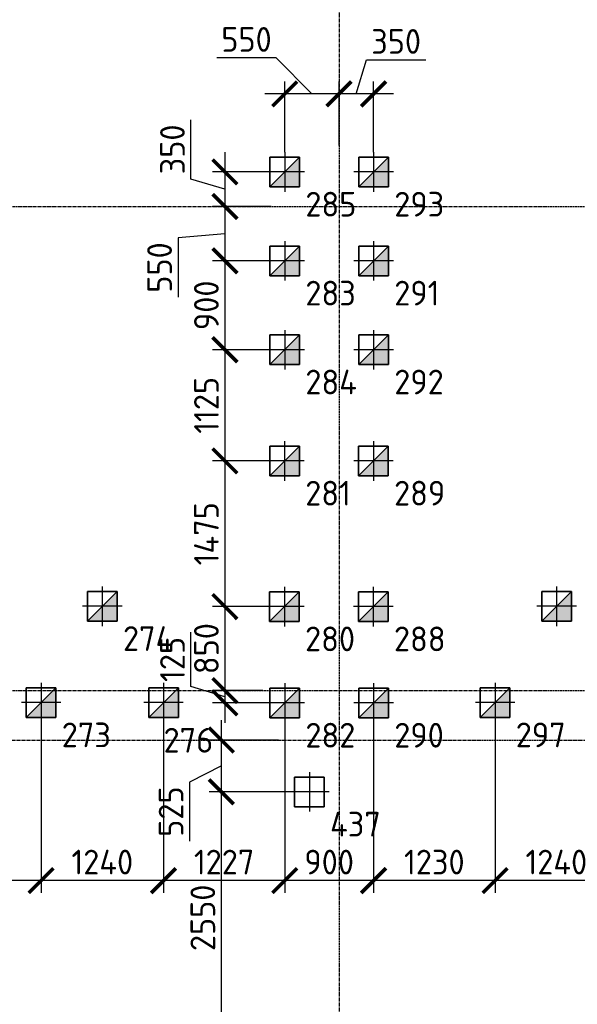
# Model space of a CAD drawing. Header units: millimetres. Extents: x -93479 to 1057970, y -66333 to 172656.
# Tile 264 of 473: x 335291 to 340937, y 101153 to 111119. Entities that reach past the tile are written whole.
import ezdxf

# ---------------------------------------------------------------- set-up
doc = ezdxf.new("R2010")
doc.units = ezdxf.units.MM
for name, pattern in [('______5', [1100, 800, -100, 100, -100]), ('DASHDOT', [25.4, 12.7, -6.35, 0, -6.35]), ('осевая', [50.8, 31.75, -6.35, 6.35, -6.35])]:
    doc.linetypes.add(name, pattern=pattern)
for name, color, linetype, lineweight in [('КО_оси', 1, 'DASHDOT', 25), ('КО_осн_тон', 183, 'Continuous', 25), ('КО_фундаменты', 2, 'Continuous', 50), ('Оси', 40, '______5', 18), ('РАЗМЕРЫ', 7, 'Continuous', 9)]:
    doc.layers.add(name, color=color, linetype=linetype, lineweight=lineweight)
doc.styles.add('GOST-2.304_Type-B', font='GOST_Common.ttf')
doc.styles.add('ГОСТ', font='GOST_Common.ttf')
doc.dimstyles.new('СПДС', dxfattribs={"dimscale": 100, "dimtxt": 2.5, "dimasz": 2.5, "dimexe": 1.25, "dimexo": 0, "dimtad": 1, "dimdec": 0, "dimtxsty": 'GOST-2.304_Type-B', "dimblk": 'ARCHTICK', "dimcen": 2.5, "dimdle": 2, "dimadec": 0, "dimazin": 2, "dimtfac": 0.75, "dimtdec": 0, "dimtmove": 1, "dimatfit": 3, "dimfxl": 1, "dimtolj": 1, "dimarcsym": 1})

# ---------------------------------------------------------------- blocks, each defined once
blk = doc.blocks.new('оси')
at = {"layer": 'Оси', "color": 7, "linetype": 'осевая', "lineweight": 25, "transparency": 33554687}
for p, q in [((21513.5, 151.4), (21513.5, -36280.2)), ((-11815.1, -15106.9), (53620.6, -15106.9)), ((-11815.1, -20006.9), (53620.6, -20006.9)), ((-11416.6, -20506.9), (53620.6, -20506.9))]:
    blk.add_line(p, q, dxfattribs=at)
blk = doc.blocks.new('Свайка')
at = {"layer": 'КО_оси', "color": 7, "ltscale": 100}
for p, q in [((0, 200), (0, -200)), ((200, 0), (-200, 0))]:
    blk.add_line(p, q, dxfattribs=at)
at = {"layer": 'КО_фундаменты', "color": 7, "lineweight": 35, "ltscale": 100}
for p, q in [((150, 150), (-150, 150)), ((-150, 150), (-150, -150)), ((150, -150), (150, 150)), ((-150, -150), (150, -150))]:
    blk.add_line(p, q, dxfattribs=at)
blk = doc.blocks.new('сваи тип2')
at = {"layer": 'КО_оси', "color": 7, "ltscale": 100}
for p, q in [((-22918.1, 28209.1), (-22918.1, 27809.1)), ((-22718.1, 28009.1), (-23118.1, 28009.1))]:
    blk.add_line(p, q, dxfattribs=at)
at = {"layer": 'КО_фундаменты', "color": 7, "lineweight": 35, "ltscale": 100}
for p, q in [((-22768.1, 28159.1), (-23068.1, 28159.1)), ((-23068.1, 28159.1), (-23068.1, 27859.1)), ((-22768.1, 27859.1), (-22768.1, 28159.1)), ((-23068.1, 27859.1), (-22768.1, 27859.1))]:
    blk.add_line(p, q, dxfattribs=at)
at = {"layer": 'РАЗМЕРЫ', "color": 7}
blk.add_line((-23068.1, 27859.1), (-22768.1, 28159.1), dxfattribs=at)
at = {"layer": 'РАЗМЕРЫ', "color": 7, "linetype": 'Continuous', "transparency": 33554648}
for points in [[(-22768.1, 28009.1), (-22918.1, 28009.1), (-22768.1, 28159.1)], [(-22918.1, 27859.1), (-23068.1, 27859.1), (-22918.1, 28009.1)], [(-22918.1, 27859.1), (-22918.1, 28009.1), (-22768.1, 27859.1)], [(-22768.1, 27859.1), (-22918.1, 28009.1), (-22768.1, 28009.1)]]:
    blk.add_solid(points, dxfattribs=at)
blk = doc.blocks.new('_ArchTick')
at = {"color": 0, "linetype": 'ByBlock', "const_width": 0.15}
blk.add_lwpolyline([(-0.5, -0.5), (0.5, 0.5)], dxfattribs=at)
blk = doc.blocks.new('*D2120')
at = {"layer": 'DEFPOINTS', "color": 0, "transparency": 16777216}
for p in [(340104.4, 104006.5, -3100), (341344.4, 104006.5, -3100), (340104.4, 102405.1)]:
    blk.add_point(p, dxfattribs=at)
at = {"layer": 'РАЗМЕРЫ', "color": 0, "lineweight": -2, "transparency": 16777216}
for p, q in [((340104.4, 104006.5), (340104.4, 102280.1)), ((341344.4, 104006.5), (341344.4, 102280.1)), ((341544.4, 102405.1), (339904.4, 102405.1))]:
    blk.add_line(p, q, dxfattribs=at)
at = {"layer": 'РАЗМЕРЫ', "color": 0, "lineweight": -2, "transparency": 16777216, "xscale": 250, "yscale": 250, "zscale": 250, "rotation": 180}
blk.add_blockref('_ArchTick', (340104.4, 102405.1), dxfattribs=at)
at = {"layer": 'РАЗМЕРЫ', "color": 0, "lineweight": -2, "transparency": 16777216, "xscale": 250, "yscale": 250, "zscale": 250}
blk.add_blockref('_ArchTick', (341344.4, 102405.1), dxfattribs=at)
at = {"layer": 'РАЗМЕРЫ', "color": 0, "transparency": 16777216, "insert": (340724.4, 102592.6), "char_height": 250, "attachment_point": 5, "style": 'GOST-2.304_Type-B'}
blk.add_mtext('\\A1;1240', dxfattribs=at)
blk = doc.blocks.new('*D2121')
at = {"layer": 'DEFPOINTS', "color": 0, "transparency": 16777216}
for p in [(338874.1, 104003.2, -3100), (340104.4, 104006.5, -3100), (338874.1, 102405.1)]:
    blk.add_point(p, dxfattribs=at)
at = {"layer": 'РАЗМЕРЫ', "color": 0, "lineweight": -2, "transparency": 16777216}
for p, q in [((338874.1, 104003.2), (338874.1, 102280.1)), ((340104.4, 104006.5), (340104.4, 102280.1)), ((340304.4, 102405.1), (338674.1, 102405.1))]:
    blk.add_line(p, q, dxfattribs=at)
at = {"layer": 'РАЗМЕРЫ', "color": 0, "lineweight": -2, "transparency": 16777216, "xscale": 250, "yscale": 250, "zscale": 250, "rotation": 180}
blk.add_blockref('_ArchTick', (338874.1, 102405.1), dxfattribs=at)
at = {"layer": 'РАЗМЕРЫ', "color": 0, "lineweight": -2, "transparency": 16777216, "xscale": 250, "yscale": 250, "zscale": 250}
blk.add_blockref('_ArchTick', (340104.4, 102405.1), dxfattribs=at)
at = {"layer": 'РАЗМЕРЫ', "color": 0, "transparency": 16777216, "insert": (339489.2, 102592.6), "char_height": 250, "attachment_point": 5, "style": 'GOST-2.304_Type-B'}
blk.add_mtext('\\A1;1230', dxfattribs=at)
blk = doc.blocks.new('*D2122')
at = {"layer": 'DEFPOINTS', "color": 0, "transparency": 16777216}
for p in [(337974.1, 104003.2, -3100), (338874.1, 104003.2, -3100), (337974.1, 102405.1)]:
    blk.add_point(p, dxfattribs=at)
at = {"layer": 'РАЗМЕРЫ', "color": 0, "lineweight": -2, "transparency": 16777216}
for p, q in [((337974.1, 104003.2), (337974.1, 102280.1)), ((338874.1, 104003.2), (338874.1, 102280.1)), ((339074.1, 102405.1), (337774.1, 102405.1))]:
    blk.add_line(p, q, dxfattribs=at)
at = {"layer": 'РАЗМЕРЫ', "color": 0, "lineweight": -2, "transparency": 16777216, "xscale": 250, "yscale": 250, "zscale": 250, "rotation": 180}
blk.add_blockref('_ArchTick', (337974.1, 102405.1), dxfattribs=at)
at = {"layer": 'РАЗМЕРЫ', "color": 0, "lineweight": -2, "transparency": 16777216, "xscale": 250, "yscale": 250, "zscale": 250}
blk.add_blockref('_ArchTick', (338874.1, 102405.1), dxfattribs=at)
at = {"layer": 'РАЗМЕРЫ', "color": 0, "transparency": 16777216, "insert": (338424.1, 102592.6), "char_height": 250, "attachment_point": 5, "style": 'GOST-2.304_Type-B'}
blk.add_mtext('\\A1;900', dxfattribs=at)
blk = doc.blocks.new('*D2123')
at = {"layer": 'DEFPOINTS', "color": 0, "transparency": 16777216}
for p in [(336747.4, 104006.5, -3100), (337974.1, 104003.2, -3100), (336747.4, 102405.1)]:
    blk.add_point(p, dxfattribs=at)
at = {"layer": 'РАЗМЕРЫ', "color": 0, "lineweight": -2, "transparency": 16777216}
for p, q in [((336747.4, 104006.5), (336747.4, 102280.1)), ((337974.1, 104003.2), (337974.1, 102280.1)), ((338174.1, 102405.1), (336547.4, 102405.1))]:
    blk.add_line(p, q, dxfattribs=at)
at = {"layer": 'РАЗМЕРЫ', "color": 0, "lineweight": -2, "transparency": 16777216, "xscale": 250, "yscale": 250, "zscale": 250, "rotation": 180}
blk.add_blockref('_ArchTick', (336747.4, 102405.1), dxfattribs=at)
at = {"layer": 'РАЗМЕРЫ', "color": 0, "lineweight": -2, "transparency": 16777216, "xscale": 250, "yscale": 250, "zscale": 250}
blk.add_blockref('_ArchTick', (337974.1, 102405.1), dxfattribs=at)
at = {"layer": 'РАЗМЕРЫ', "color": 0, "transparency": 16777216, "insert": (337360.7, 102592.6), "char_height": 250, "attachment_point": 5, "style": 'GOST-2.304_Type-B'}
blk.add_mtext('\\A1;1227', dxfattribs=at)
blk = doc.blocks.new('*D2124')
at = {"layer": 'DEFPOINTS', "color": 0, "transparency": 16777216}
for p in [(335507.4, 104006.5, -3100), (336747.4, 104006.5, -3100), (335507.4, 102405.1)]:
    blk.add_point(p, dxfattribs=at)
at = {"layer": 'РАЗМЕРЫ', "color": 0, "lineweight": -2, "transparency": 16777216}
for p, q in [((335507.4, 104006.5), (335507.4, 102280.1)), ((336747.4, 104006.5), (336747.4, 102280.1)), ((336947.4, 102405.1), (335307.4, 102405.1))]:
    blk.add_line(p, q, dxfattribs=at)
at = {"layer": 'РАЗМЕРЫ', "color": 0, "lineweight": -2, "transparency": 16777216, "xscale": 250, "yscale": 250, "zscale": 250, "rotation": 180}
blk.add_blockref('_ArchTick', (335507.4, 102405.1), dxfattribs=at)
at = {"layer": 'РАЗМЕРЫ', "color": 0, "lineweight": -2, "transparency": 16777216, "xscale": 250, "yscale": 250, "zscale": 250}
blk.add_blockref('_ArchTick', (336747.4, 102405.1), dxfattribs=at)
at = {"layer": 'РАЗМЕРЫ', "color": 0, "transparency": 16777216, "insert": (336127.4, 102592.6), "char_height": 250, "attachment_point": 5, "style": 'GOST-2.304_Type-B'}
blk.add_mtext('\\A1;1240', dxfattribs=at)
blk = doc.blocks.new('*D2125')
at = {"layer": 'DEFPOINTS', "color": 0, "transparency": 16777216}
for p in [(334274.1, 104003.2, -3100), (335507.4, 104006.5, -3100), (334274.1, 102405.1)]:
    blk.add_point(p, dxfattribs=at)
at = {"layer": 'РАЗМЕРЫ', "color": 0, "lineweight": -2, "transparency": 16777216}
for p, q in [((334274.1, 104003.2), (334274.1, 102280.1)), ((335507.4, 104006.5), (335507.4, 102280.1)), ((335707.4, 102405.1), (334074.1, 102405.1))]:
    blk.add_line(p, q, dxfattribs=at)
at = {"layer": 'РАЗМЕРЫ', "color": 0, "lineweight": -2, "transparency": 16777216, "xscale": 250, "yscale": 250, "zscale": 250, "rotation": 180}
blk.add_blockref('_ArchTick', (334274.1, 102405.1), dxfattribs=at)
at = {"layer": 'РАЗМЕРЫ', "color": 0, "lineweight": -2, "transparency": 16777216, "xscale": 250, "yscale": 250, "zscale": 250}
blk.add_blockref('_ArchTick', (335507.4, 102405.1), dxfattribs=at)
at = {"layer": 'РАЗМЕРЫ', "color": 0, "transparency": 16777216, "insert": (334890.7, 102592.6), "char_height": 250, "attachment_point": 5, "style": 'GOST-2.304_Type-B'}
blk.add_mtext('\\A1;1233', dxfattribs=at)
blk = doc.blocks.new('*D2146')
at = {"layer": 'DEFPOINTS', "color": 0, "transparency": 16777216}
for p in [(337332.6, 103303.2), (338224.1, 103303.2, -360), (338224.1, 100753.2, -360)]:
    blk.add_point(p, dxfattribs=at)
at = {"layer": 'РАЗМЕРЫ', "color": 0, "lineweight": -2, "transparency": 16777216}
for p, q in [((337332.6, 100553.2), (337332.6, 103503.2)), ((338224.1, 103303.2), (337207.6, 103303.2)), ((338224.1, 100753.2), (337207.6, 100753.2))]:
    blk.add_line(p, q, dxfattribs=at)
at = {"layer": 'РАЗМЕРЫ', "color": 0, "lineweight": -2, "transparency": 16777216, "xscale": 250, "yscale": 250, "zscale": 250}
for p, rotation in [((337332.6, 103303.2), 90), ((337332.6, 100753.2), 270)]:
    blk.add_blockref('_ArchTick', p, dxfattribs=dict(at, rotation=rotation))
at = {"layer": 'РАЗМЕРЫ', "color": 0, "transparency": 16777216, "insert": (337145.1, 102028.2), "char_height": 250, "attachment_point": 5, "rotation": 90, "style": 'GOST-2.304_Type-B'}
blk.add_mtext('\\A1;2550', dxfattribs=at)
blk = doc.blocks.new('*D2160')
at = {"layer": 'DEFPOINTS', "color": 0, "transparency": 16777216}
for p in [(337332.6, 103828.2), (337911.2, 103828.2), (337974.1, 103303.2, -3100)]:
    blk.add_point(p, dxfattribs=at)
at = {"layer": 'РАЗМЕРЫ', "color": 0, "lineweight": -2, "transparency": 16777216}
for p, q in [((337332.6, 103103.2), (337332.6, 104028.2)), ((337911.2, 103828.2), (337207.6, 103828.2)), ((337332.6, 103565.7), (337011, 103403.1)), ((337011, 103403.1), (337011, 102803.1)), ((337974.1, 103303.2), (337207.6, 103303.2))]:
    blk.add_line(p, q, dxfattribs=at)
at = {"layer": 'РАЗМЕРЫ', "color": 0, "lineweight": -2, "transparency": 16777216, "xscale": 250, "yscale": 250, "zscale": 250}
for p, rotation in [((337332.6, 103828.2), 90), ((337332.6, 103303.2), 270)]:
    blk.add_blockref('_ArchTick', p, dxfattribs=dict(at, rotation=rotation))
at = {"layer": 'РАЗМЕРЫ', "color": 0, "transparency": 16777216, "insert": (336823.5, 103103.1), "char_height": 250, "attachment_point": 5, "rotation": 90, "style": 'GOST-2.304_Type-B'}
blk.add_mtext('\\A1;525', dxfattribs=at)
blk = doc.blocks.new('*D2198')
at = {"layer": 'DEFPOINTS', "color": 0, "transparency": 16777216}
for p in [(338524, 110367.8), (338524, 109845.4), (338874.1, 109778.2, -3100)]:
    blk.add_point(p, dxfattribs=at)
at = {"layer": 'РАЗМЕРЫ', "color": 0, "lineweight": -2, "transparency": 16777216}
for p, q in [((338699, 110367.8), (338802.2, 110711.6)), ((338802.2, 110711.6), (339402.2, 110711.6)), ((338524, 109845.4), (338524, 110492.8)), ((338874.1, 109778.2), (338874.1, 110492.8)), ((339074.1, 110367.8), (338324, 110367.8))]:
    blk.add_line(p, q, dxfattribs=at)
at = {"layer": 'РАЗМЕРЫ', "color": 0, "lineweight": -2, "transparency": 16777216, "xscale": 250, "yscale": 250, "zscale": 250, "rotation": 180}
blk.add_blockref('_ArchTick', (338524, 110367.8), dxfattribs=at)
at = {"layer": 'РАЗМЕРЫ', "color": 0, "lineweight": -2, "transparency": 16777216, "xscale": 250, "yscale": 250, "zscale": 250}
blk.add_blockref('_ArchTick', (338874.1, 110367.8), dxfattribs=at)
at = {"layer": 'РАЗМЕРЫ', "color": 0, "transparency": 16777216, "insert": (339102.2, 110899.1), "char_height": 250, "attachment_point": 5, "style": 'GOST-2.304_Type-B'}
blk.add_mtext('\\A1;350', dxfattribs=at)
blk = doc.blocks.new('*D2199')
at = {"layer": 'DEFPOINTS', "color": 0, "transparency": 16777216}
for p in [(337974.1, 110367.8), (338524, 109845.4), (337974.1, 109778.2, -3100)]:
    blk.add_point(p, dxfattribs=at)
at = {"layer": 'РАЗМЕРЫ', "color": 0, "lineweight": -2, "transparency": 16777216}
for p, q in [((337887.3, 110732), (337287.3, 110732)), ((338249, 110367.8), (337887.3, 110732)), ((337974.1, 109778.2), (337974.1, 110492.8)), ((338524, 109845.4), (338524, 110492.8)), ((338724, 110367.8), (337774.1, 110367.8))]:
    blk.add_line(p, q, dxfattribs=at)
at = {"layer": 'РАЗМЕРЫ', "color": 0, "lineweight": -2, "transparency": 16777216, "xscale": 250, "yscale": 250, "zscale": 250, "rotation": 180}
blk.add_blockref('_ArchTick', (337974.1, 110367.8), dxfattribs=at)
at = {"layer": 'РАЗМЕРЫ', "color": 0, "lineweight": -2, "transparency": 16777216, "xscale": 250, "yscale": 250, "zscale": 250}
blk.add_blockref('_ArchTick', (338524, 110367.8), dxfattribs=at)
at = {"layer": 'РАЗМЕРЫ', "color": 0, "transparency": 16777216, "insert": (337587.3, 110919.5), "char_height": 250, "attachment_point": 5, "style": 'GOST-2.304_Type-B'}
blk.add_mtext('\\A1;550', dxfattribs=at)
blk = doc.blocks.new('*D2200')
at = {"layer": 'DEFPOINTS', "color": 0, "transparency": 16777216}
for p in [(337801.7, 109578.2, -3100), (337368.8, 109228.2), (337837.4, 109228.2)]:
    blk.add_point(p, dxfattribs=at)
at = {"layer": 'РАЗМЕРЫ', "color": 0, "lineweight": -2, "transparency": 16777216}
for p, q in [((337025.1, 109506.3), (337025.1, 110106.3)), ((337368.8, 109778.2), (337368.8, 109028.2)), ((337801.7, 109578.2), (337243.8, 109578.2)), ((337368.8, 109403.2), (337025.1, 109506.3)), ((337837.4, 109228.2), (337243.8, 109228.2))]:
    blk.add_line(p, q, dxfattribs=at)
at = {"layer": 'РАЗМЕРЫ', "color": 0, "lineweight": -2, "transparency": 16777216, "xscale": 250, "yscale": 250, "zscale": 250}
for p, rotation in [((337368.8, 109578.2), 90), ((337368.8, 109228.2), 270)]:
    blk.add_blockref('_ArchTick', p, dxfattribs=dict(at, rotation=rotation))
at = {"layer": 'РАЗМЕРЫ', "color": 0, "transparency": 16777216, "insert": (336837.6, 109806.3), "char_height": 250, "attachment_point": 5, "rotation": 90, "style": 'GOST-2.304_Type-B'}
blk.add_mtext('\\A1;350', dxfattribs=at)
blk = doc.blocks.new('*D2201')
at = {"layer": 'DEFPOINTS', "color": 0, "transparency": 16777216}
for p in [(337837.4, 109228.2), (337368.8, 108678.2), (337774.1, 108678.2, -3100)]:
    blk.add_point(p, dxfattribs=at)
at = {"layer": 'РАЗМЕРЫ', "color": 0, "lineweight": -2, "transparency": 16777216}
for p, q in [((337368.8, 109428.2), (337368.8, 108478.2)), ((337837.4, 109228.2), (337243.8, 109228.2)), ((337368.8, 108953.2), (336894.7, 108910.7)), ((336894.7, 108910.7), (336894.7, 108310.7)), ((337774.1, 108678.2), (337243.8, 108678.2))]:
    blk.add_line(p, q, dxfattribs=at)
at = {"layer": 'РАЗМЕРЫ', "color": 0, "lineweight": -2, "transparency": 16777216, "xscale": 250, "yscale": 250, "zscale": 250}
for p, rotation in [((337368.8, 109228.2), 90), ((337368.8, 108678.2), 270)]:
    blk.add_blockref('_ArchTick', p, dxfattribs=dict(at, rotation=rotation))
at = {"layer": 'РАЗМЕРЫ', "color": 0, "transparency": 16777216, "insert": (336707.2, 108610.7), "char_height": 250, "attachment_point": 5, "rotation": 90, "style": 'GOST-2.304_Type-B'}
blk.add_mtext('\\A1;550', dxfattribs=at)
blk = doc.blocks.new('*D2202')
at = {"layer": 'DEFPOINTS', "color": 0, "transparency": 16777216}
for p in [(337774.1, 108678.2, -3100), (337368.8, 107778.2), (337774.1, 107778.2, -3100)]:
    blk.add_point(p, dxfattribs=at)
at = {"layer": 'РАЗМЕРЫ', "color": 0, "lineweight": -2, "transparency": 16777216}
for p, q in [((337368.8, 108878.2), (337368.8, 107578.2)), ((337774.1, 108678.2), (337243.8, 108678.2)), ((337774.1, 107778.2), (337243.8, 107778.2))]:
    blk.add_line(p, q, dxfattribs=at)
at = {"layer": 'РАЗМЕРЫ', "color": 0, "lineweight": -2, "transparency": 16777216, "xscale": 250, "yscale": 250, "zscale": 250}
for p, rotation in [((337368.8, 108678.2), 90), ((337368.8, 107778.2), 270)]:
    blk.add_blockref('_ArchTick', p, dxfattribs=dict(at, rotation=rotation))
at = {"layer": 'РАЗМЕРЫ', "color": 0, "transparency": 16777216, "insert": (337181.3, 108228.2), "char_height": 250, "attachment_point": 5, "rotation": 90, "style": 'GOST-2.304_Type-B'}
blk.add_mtext('\\A1;900', dxfattribs=at)
blk = doc.blocks.new('*D2203')
at = {"layer": 'DEFPOINTS', "color": 0, "transparency": 16777216}
for p in [(337774.1, 107778.2, -3100), (337368.8, 106653.2), (337772.5, 106653.2, -3100)]:
    blk.add_point(p, dxfattribs=at)
at = {"layer": 'РАЗМЕРЫ', "color": 0, "lineweight": -2, "transparency": 16777216}
for p, q in [((337368.8, 107978.2), (337368.8, 106453.2)), ((337774.1, 107778.2), (337243.8, 107778.2)), ((337772.5, 106653.2), (337243.8, 106653.2))]:
    blk.add_line(p, q, dxfattribs=at)
at = {"layer": 'РАЗМЕРЫ', "color": 0, "lineweight": -2, "transparency": 16777216, "xscale": 250, "yscale": 250, "zscale": 250}
for p, rotation in [((337368.8, 107778.2), 90), ((337368.8, 106653.2), 270)]:
    blk.add_blockref('_ArchTick', p, dxfattribs=dict(at, rotation=rotation))
at = {"layer": 'РАЗМЕРЫ', "color": 0, "transparency": 16777216, "insert": (337181.3, 107215.7), "char_height": 250, "attachment_point": 5, "rotation": 90, "style": 'GOST-2.304_Type-B'}
blk.add_mtext('\\A1;1125', dxfattribs=at)
blk = doc.blocks.new('*D2204')
at = {"layer": 'DEFPOINTS', "color": 0, "transparency": 16777216}
for p in [(337772.5, 106653.2, -3100), (337368.8, 105178.2), (337771, 105178.2, -3100)]:
    blk.add_point(p, dxfattribs=at)
at = {"layer": 'РАЗМЕРЫ', "color": 0, "lineweight": -2, "transparency": 16777216}
for p, q in [((337368.8, 106853.2), (337368.8, 104978.2)), ((337772.5, 106653.2), (337243.8, 106653.2)), ((337771, 105178.2), (337243.8, 105178.2))]:
    blk.add_line(p, q, dxfattribs=at)
at = {"layer": 'РАЗМЕРЫ', "color": 0, "lineweight": -2, "transparency": 16777216, "xscale": 250, "yscale": 250, "zscale": 250}
for p, rotation in [((337368.8, 106653.2), 90), ((337368.8, 105178.2), 270)]:
    blk.add_blockref('_ArchTick', p, dxfattribs=dict(at, rotation=rotation))
at = {"layer": 'РАЗМЕРЫ', "color": 0, "transparency": 16777216, "insert": (337181.3, 105915.7), "char_height": 250, "attachment_point": 5, "rotation": 90, "style": 'GOST-2.304_Type-B'}
blk.add_mtext('\\A1;1475', dxfattribs=at)
blk = doc.blocks.new('*D2205')
at = {"layer": 'DEFPOINTS', "color": 0, "transparency": 16777216}
for p in [(337771, 105178.2, -3100), (337368.8, 104328.2), (337752, 104328.2)]:
    blk.add_point(p, dxfattribs=at)
at = {"layer": 'РАЗМЕРЫ', "color": 0, "lineweight": -2, "transparency": 16777216}
for p, q in [((337368.8, 105378.2), (337368.8, 104128.2)), ((337771, 105178.2), (337243.8, 105178.2)), ((337752, 104328.2), (337243.8, 104328.2))]:
    blk.add_line(p, q, dxfattribs=at)
at = {"layer": 'РАЗМЕРЫ', "color": 0, "lineweight": -2, "transparency": 16777216, "xscale": 250, "yscale": 250, "zscale": 250}
for p, rotation in [((337368.8, 105178.2), 90), ((337368.8, 104328.2), 270)]:
    blk.add_blockref('_ArchTick', p, dxfattribs=dict(at, rotation=rotation))
at = {"layer": 'РАЗМЕРЫ', "color": 0, "transparency": 16777216, "insert": (337181.3, 104753.2), "char_height": 250, "attachment_point": 5, "rotation": 90, "style": 'GOST-2.304_Type-B'}
blk.add_mtext('\\A1;850', dxfattribs=at)
blk = doc.blocks.new('*D2206')
at = {"layer": 'DEFPOINTS', "color": 0, "transparency": 16777216}
for p in [(337752, 104328.2), (337368.8, 104203.2), (337774.1, 104203.2, -3100)]:
    blk.add_point(p, dxfattribs=at)
at = {"layer": 'РАЗМЕРЫ', "color": 0, "lineweight": -2, "transparency": 16777216}
for p, q in [((337025.1, 104368.8), (337025.1, 104918.8)), ((337368.8, 104528.2), (337368.8, 104003.2)), ((337368.8, 104265.7), (337025.1, 104368.8)), ((337752, 104328.2), (337243.8, 104328.2)), ((337774.1, 104203.2), (337243.8, 104203.2))]:
    blk.add_line(p, q, dxfattribs=at)
at = {"layer": 'РАЗМЕРЫ', "color": 0, "lineweight": -2, "transparency": 16777216, "xscale": 250, "yscale": 250, "zscale": 250}
for p, rotation in [((337368.8, 104328.2), 90), ((337368.8, 104203.2), 270)]:
    blk.add_blockref('_ArchTick', p, dxfattribs=dict(at, rotation=rotation))
at = {"layer": 'РАЗМЕРЫ', "color": 0, "transparency": 16777216, "insert": (336837.6, 104643.8), "char_height": 250, "attachment_point": 5, "rotation": 90, "style": 'GOST-2.304_Type-B'}
blk.add_mtext('\\A1;125', dxfattribs=at)

msp = doc.modelspace()

# ---------------------------------------------------------------- block references
msp.add_blockref('оси', (317010.4, 124335.1, 3100))
at = {"layer": 'КО_оси'}
msp.add_blockref('Свайка', (338224.1, 103303.2, -360), dxfattribs=at)
at = {"layer": 'РАЗМЕРЫ'}
for p in [(360892.2, 81569.1), (361792.2, 81569.1), (360892.2, 80669.1), (361792.2, 80669.1), (360892.2, 79769.1), (361792.2, 79769.1), (360890.6, 78644.1), (361790.6, 78644.1), (359045.5, 77172.3, -3100), (360889.1, 77169.1), (361789.1, 77169.1), (363645.5, 77172.3), (358425.5, 76197.3), (359665.5, 76197.3), (360892.2, 76194.1), (361792.2, 76194.1), (363022.5, 76197.3)]:
    msp.add_blockref('сваи тип2', p, dxfattribs=at)

# ---------------------------------------------------------------- texts
at = {"layer": 'КО_осн_тон', "style": 'ГОСТ'}
for s, p in [('285', (338183.3, 109126.6)), ('293', (339083.3, 109126.6)), ('283', (338183.3, 108226.6)), ('291', (339083.3, 108226.6)), ('284', (338183.3, 107326.6)), ('292', (339083.3, 107326.6)), ('281', (338181.7, 106201.6)), ('289', (339081.7, 106201.6)), ('274', (336336.6, 104729.9, -3100)), ('280', (338180.2, 104726.6)), ('288', (339080.2, 104726.6)), ('273', (335716.6, 103754.9)), ('276', (336747.4, 103700.9, 3100)), ('282', (338183.3, 103751.6)), ('290', (339083.3, 103751.6)), ('297', (340313.6, 103754.9)), ('437', (338433.3, 102851.6))]:
    msp.add_text(s, height=250, dxfattribs=at).set_placement(p)

# ---------------------------------------------------------------- dimensions: what is measured, and where the dimension line sits
at = {"layer": 'РАЗМЕРЫ'}
dim = msp.add_linear_dim(base=(337974.1, 110367.8, 3100), p1=(338524, 109845.4, 3100), p2=(337974.1, 109778.2), dimstyle='СПДС', dxfattribs=at)
dim.commit()
dim.dimension.update_dxf_attribs({"geometry": '*D2199', "text_midpoint": (337824.8, 110732, 3100), "dimtype": 160})
for base, p1, p2, picture, middle in [((338524, 110367.8, 3100), (338874.1, 109778.2), (338524, 109845.4, 3100), '*D2198', (338864.7, 110899.1, 3100)), ((334274.1, 102405.1, 3100), (335507.4, 104006.5), (334274.1, 104003.2), '*D2125', (334890.7, 102592.6, 3100)), ((335507.4, 102405.1, 3100), (336747.4, 104006.5), (335507.4, 104006.5), '*D2124', (336127.4, 102592.6, 3100)), ((336747.4, 102405.1, 3100), (337974.1, 104003.2), (336747.4, 104006.5), '*D2123', (337360.7, 102592.6, 3100)), ((337974.1, 102405.1, 3100), (338874.1, 104003.2), (337974.1, 104003.2), '*D2122', (338424.1, 102592.6, 3100)), ((338874.1, 102405.1, 3100), (340104.4, 104006.5), (338874.1, 104003.2), '*D2121', (339489.2, 102592.6, 3100)), ((340104.4, 102405.1, 3100), (341344.4, 104006.5), (340104.4, 104006.5), '*D2120', (340724.4, 102592.6, 3100))]:
    dim = msp.add_linear_dim(base=base, p1=p1, p2=p2, dimstyle='СПДС', dxfattribs=at)
    dim.commit()
    dim.dimension.update_dxf_attribs({"geometry": picture, "text_midpoint": middle})
for base, p1, p2, picture, middle in [((337368.8, 109228.2, 3100), (337801.7, 109578.2), (337837.4, 109228.2, 3100), '*D2200', (336837.6, 109568.8, 3100)), ((337368.8, 107778.2, 3100), (337774.1, 108678.2), (337774.1, 107778.2), '*D2202', (337181.3, 108228.2, 3100)), ((337368.8, 106653.2, 3100), (337774.1, 107778.2), (337772.5, 106653.2), '*D2203', (337181.3, 107215.7, 3100)), ((337368.8, 105178.2, 3100), (337772.5, 106653.2), (337771, 105178.2), '*D2204', (337181.3, 105915.7, 3100)), ((337368.8, 104328.2, 3100), (337771, 105178.2), (337752, 104328.2, 3100), '*D2205', (337181.3, 104753.2, 3100)), ((337368.8, 104203.2, 3100), (337752, 104328.2, 3100), (337774.1, 104203.2), '*D2206', (336837.6, 104431.3, 3100)), ((337332.6, 103303.2), (338224.1, 100753.2, -360), (338224.1, 103303.2, -360), '*D2146', (337145.1, 102028.2))]:
    dim = msp.add_linear_dim(base=base, p1=p1, p2=p2, angle=90, dimstyle='СПДС', dxfattribs=at)
    dim.commit()
    dim.dimension.update_dxf_attribs({"geometry": picture, "text_midpoint": middle})
for base, p1, p2, picture, middle in [((337368.8, 108678.2, 3100), (337837.4, 109228.2, 3100), (337774.1, 108678.2), '*D2201', (336894.7, 108848.2, 3100)), ((337332.6, 103828.2, 3100), (337974.1, 103303.2), (337911.2, 103828.2, 3100), '*D2160', (337011, 103340.6, 3100))]:
    dim = msp.add_linear_dim(base=base, p1=p1, p2=p2, angle=90, dimstyle='СПДС', dxfattribs=at)
    dim.commit()
    dim.dimension.update_dxf_attribs({"geometry": picture, "text_midpoint": middle, "dimtype": 160})

doc.saveas('drawing.dxf')
